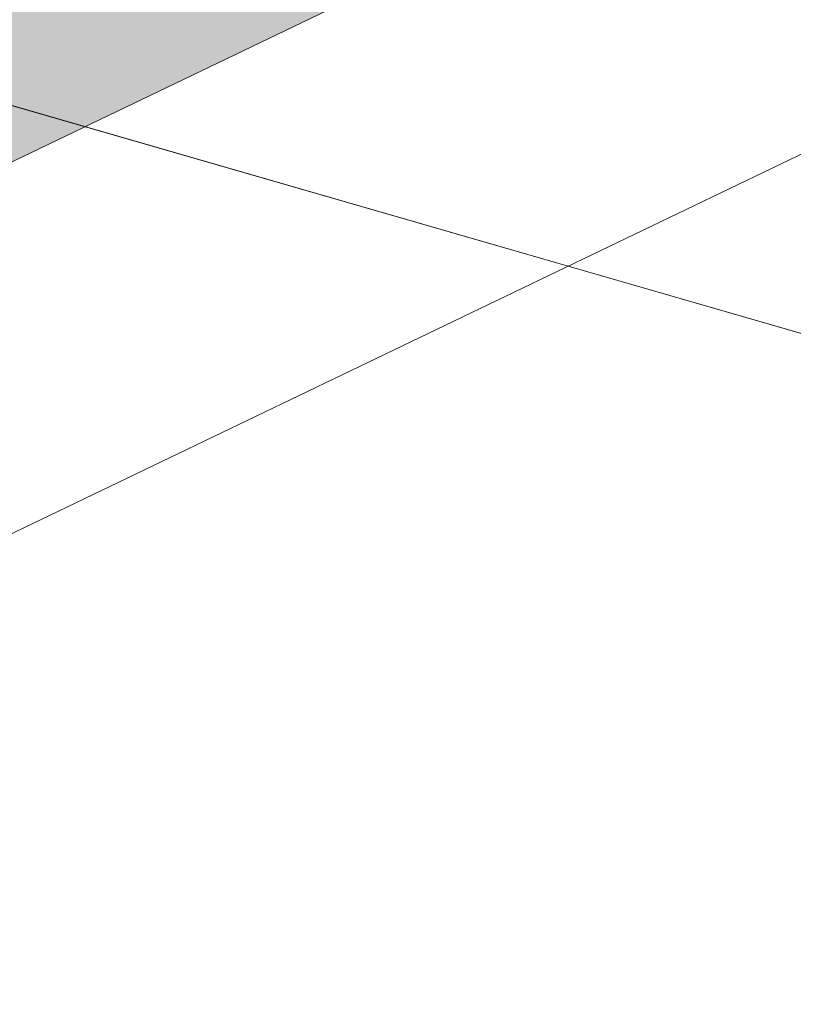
# Model space of a CAD drawing. Header units: metres. Extents: x 163628 to 167676, y 402708 to 405373.
# Tile 571 of 656: x 166398.376 to 166398.838, y 404373.226 to 404373.814. Entities that reach past the tile are written whole.
import ezdxf

# ---------------------------------------------------------------- set-up
doc = ezdxf.new("R2010")
doc.units = ezdxf.units.M
doc.linetypes.add('X-CA190022.004-UO-DWM_Snelfietsroute$0$VH-OPSLUITBAND_150X250', pattern=[24, 16, -2, 4, -2])
doc.layers.add('X-CA190022.004-UO-ARC_Arcering$0$N-WE-VH-VERHARDING-FIETSSTRAAT_GRIJS-A', color=251, linetype='Continuous', lineweight=0, transparency=0.5)
for name, color, linetype, lineweight in [('X-CA190022.004-UO-BGT_Ondergrond$0$GE_366_OWGBerm_groenvoorziening_Vlak_GEM', 253, 'Continuous', 9), ('X-CA190022.004-UO-BGT_Ondergrond$0$GE_479_BTDGroenvoorziening_grasenkruida_GEM', 253, 'Continuous', 9), ('X-CA190022.004-UO-DWM_Snelfietsroute$0$N-WE-VH-KANTOPSLUITING_ACHTERKANTBAND-G', 7, 'Continuous', 18), ('X-CA190022.004-UO-DWM_Snelfietsroute$0$N-WE-VH-KANTOPSLUITING_OPSLUITBAND_200X250-G', 7, 'X-CA190022.004-UO-DWM_Snelfietsroute$0$VH-OPSLUITBAND_150X250', 18)]:
    doc.layers.add(name, color=color, linetype=linetype, lineweight=lineweight)

msp = doc.modelspace()

# ---------------------------------------------------------------- hatches: boundary and pattern name
at = {"layer": 'X-CA190022.004-UO-ARC_Arcering$0$N-WE-VH-VERHARDING-FIETSSTRAAT_GRIJS-A'}
h = msp.add_hatch(color=256, dxfattribs=at)
h.dxf.hatch_style = 1
h.paths.add_polyline_path([(166407.56451, 404378.14436), (166407.39135, 404378.50494), (166403.02761, 404376.4094), (166398.52038, 404374.24495), (166394.78037, 404372.44893), (166394.95353, 404372.08836), (166398.69354, 404373.88437), (166403.20077, 404376.04882)])

# ---------------------------------------------------------------- linework, layer by layer
at = {"layer": 'X-CA190022.004-UO-BGT_Ondergrond$0$GE_366_OWGBerm_groenvoorziening_Vlak_GEM', "flags": 128}
msp.add_lwpolyline([(166404.339, 404376.166), (166403.307, 404375.13), (166401.718, 404374.067), (166400.074, 404373.506), (166399.016, 404373.577), (166397.512, 404374.011), (166399.59, 404375.649)], dxfattribs=at)
at = {"layer": 'X-CA190022.004-UO-BGT_Ondergrond$0$GE_479_BTDGroenvoorziening_grasenkruida_GEM', "flags": 128}
msp.add_lwpolyline([(166347.44, 404349.677), (166395.93, 404372.931), (166396.473, 404373.191), (166397.512, 404374.011), (166399.016, 404373.577), (166400.074, 404373.506), (166401.718, 404374.067), (166403.307, 404375.13), (166404.339, 404376.166), (166404.857, 404377.393), (166405.425, 404377.532), (166406.172, 404377.889), (166407.485, 404378.518), (166446.798, 404397.341)], dxfattribs=at)
at = {"layer": 'X-CA190022.004-UO-DWM_Snelfietsroute$0$N-WE-VH-KANTOPSLUITING_ACHTERKANTBAND-G', "ltscale": 0.2, "flags": 128}
msp.add_lwpolyline([(166459.17723, 404402.70781), (166270.42324, 404312.06492)], dxfattribs=at)
at = {"layer": 'X-CA190022.004-UO-DWM_Snelfietsroute$0$N-WE-VH-KANTOPSLUITING_OPSLUITBAND_200X250-G', "ltscale": 0.1, "flags": 128}
msp.add_lwpolyline([(166515.19163, 404426.92401), (166514.49728, 404426.38883), (166513.58518, 404425.74872), (166513.49101, 404425.6864), (166512.63338, 404425.14919), (166511.65846, 404424.60138), (166510.88934, 404424.21298), (166478.78145, 404408.76866), (166478.15851, 404408.48183), (166477.11431, 404408.0564), (166476.70909, 404407.9091), (166476.03753, 404407.68589), (166474.95259, 404407.37886), (166474.5562, 404407.28268), (166465.83722, 404405.25883), (166465.21095, 404405.10693), (166464.31052, 404404.86537), (166463.41819, 404404.59843), (166462.53156, 404404.30536), (166462.40156, 404404.26), (166461.65864, 404403.98881), (166460.79204, 404403.64631), (166459.93596, 404403.27935), (166459.09193, 404402.88871), (166270.33529, 404312.24455), (166269.85752, 404312.00615), (166269.08486, 404311.58106), (166268.33609, 404311.11891), (166267.61136, 404310.61992), (166266.91185, 404310.08486), (166266.34197, 404309.60577), (166266.24425, 404309.51937), (166265.59915, 404308.9148), (166264.988, 404308.28177), (166264.40925, 404307.619), (166263.86434, 404306.92812), (166263.3526, 404306.20799), (166263.2099, 404305.99279), (166262.76669, 404305.33926), (166262.09999, 404304.44127), (166261.38831, 404303.57659), (166260.6343, 404302.74857), (166260.50676, 404302.62186)], dxfattribs=at)

doc.saveas('drawing.dxf')
